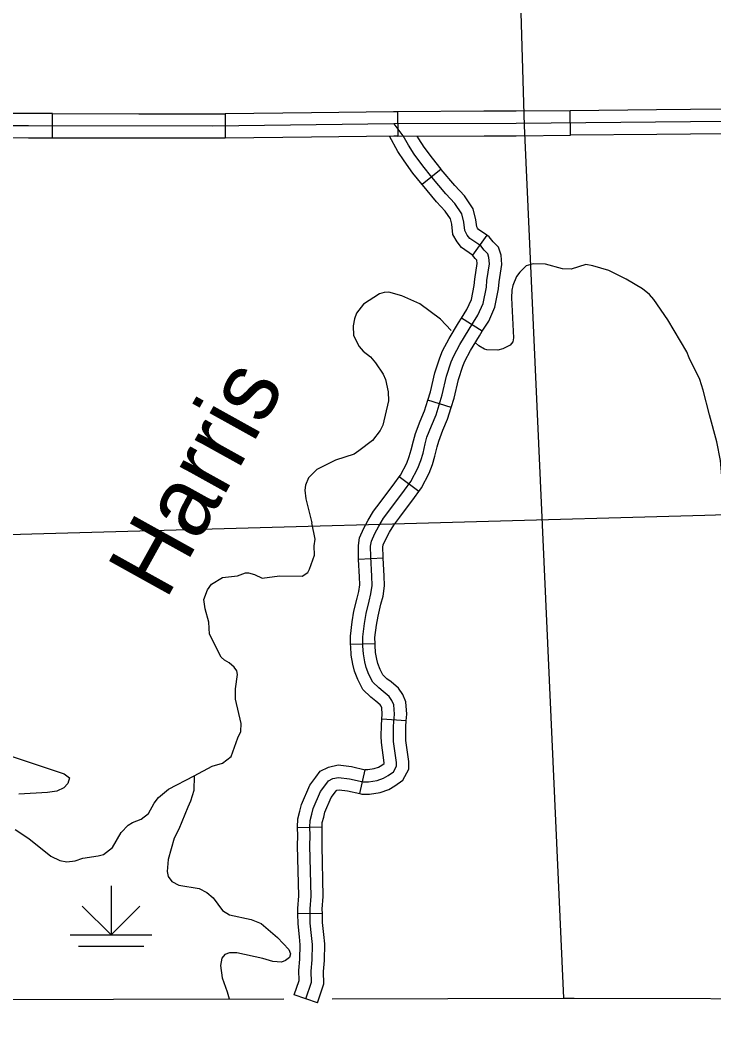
# Model space of a CAD drawing. Extents: x -19 to 366, y -4 to 359.
# Drawn here: x 160.692 to 161.496, y 173.954 to 175.117 of the extents above; entities that cross this region are included whole.
import ezdxf

# ---------------------------------------------------------------- set-up
doc = ezdxf.new("R2010")
doc.units = 0
for name, color, linetype in [('Level 2', 7, 'Continuous'), ('Level 31', 7, 'Continuous'), ('Level 32', 7, 'Continuous'), ('Level 35', 7, 'Continuous'), ('Level 44', 7, 'Continuous'), ('Level 5', 7, 'Continuous'), ('Level 60', 7, 'Continuous')]:
    doc.layers.add(name, color=color, linetype=linetype)

msp = doc.modelspace()

# ---------------------------------------------------------------- linework, layer by layer
at = {"layer": 'Level 2'}
for points in [[(159.3724, 173.9798), (160.2085, 173.9806), (160.9979, 173.9822)], [(161.054, 173.9823), (161.3221, 173.9829), (161.3343, 173.9829), (161.6507, 173.9822), (162.2783, 173.9866), (162.3168, 173.9869), (162.3391, 173.987), (162.3981, 173.9871), (162.5053, 173.9871)]]:
    msp.add_lwpolyline(points, dxfattribs=at)
at = {"layer": 'Level 31'}
for p, q in [((160.73, 174.9801), (160.73, 175.0085)), ((160.9299, 175.0083), (160.9302, 174.9799)), ((161.1299, 175.0106), (161.1301, 174.9822)), ((161.3301, 174.9834), (161.3299, 175.0118))]:
    msp.add_line(p, q, dxfattribs=at)
for points in [[(160.73, 175.0085), (160.7022, 175.0085), (160.6738, 175.0086), (160.6302, 175.0091)], [(160.73, 175.0085), (160.83, 175.0083)], [(160.83, 175.0083), (160.9156, 175.0082), (160.9299, 175.0083)], [(161.0299, 175.0095), (160.9299, 175.0083)], [(161.1299, 175.0106), (161.1259, 175.0106), (161.1252, 175.0106), (161.0299, 175.0095)], [(161.2299, 175.0111), (161.1299, 175.0106)], [(161.3299, 175.0118), (161.2671, 175.0113), (161.2299, 175.0111)], [(161.4299, 175.0128), (161.3299, 175.0118)], [(161.53, 175.0133), (161.5051, 175.0134), (161.4691, 175.0131), (161.4299, 175.0128)], [(160.7022, 174.9943), (160.6737, 174.9944), (160.5802, 174.9956)], [(161.1259, 174.9964), (161.1254, 174.9964), (160.9157, 174.994), (160.7022, 174.9943)], [(161.7184, 174.9981), (161.7085, 174.9982), (161.6332, 174.9989), (161.5052, 174.9992), (161.4692, 174.9989), (161.2672, 174.9971), (161.1259, 174.9964)], [(160.73, 174.9801), (160.7022, 174.9801), (160.6736, 174.9802), (160.6298, 174.9807)], [(160.83, 174.9799), (160.73, 174.9801)], [(160.9302, 174.9799), (160.9158, 174.9798), (160.83, 174.9799)], [(161.0302, 174.9811), (160.9302, 174.9799)], [(161.1301, 174.9822), (161.126, 174.9822), (161.1255, 174.9822), (161.0302, 174.9811)], [(161.1301, 174.9822), (161.2301, 174.9827)], [(161.2301, 174.9827), (161.2673, 174.9828), (161.3301, 174.9834)], [(161.4301, 174.9844), (161.3301, 174.9834)], [(161.53, 174.9849), (161.5052, 174.985), (161.4693, 174.9847), (161.4301, 174.9844)]]:
    msp.add_lwpolyline(points, dxfattribs=at)
at = {"layer": 'Level 32'}
for p, q in [((161.1803, 174.9441), (161.1582, 174.9262)), ((161.2333, 174.8674), (161.2168, 174.8442)), ((161.228, 174.7562), (161.204, 174.7713)), ((161.1919, 174.6677), (161.1648, 174.6762)), ((161.1545, 174.5705), (161.1316, 174.5872)), ((161.1131, 174.493), (161.0847, 174.4915)), ((161.1038, 174.3938), (161.0754, 174.3929)), ((161.1399, 174.3045), (161.1116, 174.3066)), ((161.0861, 174.2202), (161.0922, 174.2479)), ((161.0423, 174.1814), (161.0139, 174.1805)), ((161.0427, 174.0812), (161.0143, 174.0808)), ((161.0369, 173.9777), (161.01, 173.9868))]:
    msp.add_line(p, q, dxfattribs=at)
for points in [[(161.0235, 173.9822), (161.03, 174.0016), (161.0296, 174.0145), (161.0309, 174.0275), (161.0311, 174.0454), (161.0301, 174.0555), (161.0287, 174.0701), (161.0284, 174.0865), (161.0295, 174.1012), (161.0282, 174.1597), (161.0284, 174.1716), (161.0281, 174.1813), (161.0284, 174.1888), (161.0304, 174.1963), (161.0319, 174.203), (161.0405, 174.2227), (161.0465, 174.2308), (161.0496, 174.2349), (161.0547, 174.2375), (161.0614, 174.239), (161.0741, 174.2374), (161.0901, 174.2339), (161.0963, 174.2338), (161.106, 174.2353), (161.1136, 174.238), (161.119, 174.2412), (161.125, 174.2453), (161.1286, 174.2521), (161.1287, 174.2564), (161.1252, 174.2805), (161.125, 174.287), (161.1252, 174.2984), (161.1263, 174.3124), (161.1255, 174.323), (161.1233, 174.3282), (161.1202, 174.3328), (161.1133, 174.3386), (161.108, 174.3426), (161.1011, 174.3494), (161.0966, 174.3582), (161.0934, 174.3664), (161.0917, 174.3731), (161.0902, 174.3823), (161.0897, 174.3912), (161.0894, 174.4019), (161.0914, 174.4173), (161.0933, 174.4288), (161.0968, 174.4431), (161.099, 174.4519), (161.1002, 174.4616), (161.0999, 174.4722), (161.0988, 174.4947), (161.0986, 174.5069), (161.0995, 174.5127), (161.1034, 174.5215), (161.1081, 174.5303), (161.1136, 174.5394), (161.121, 174.5491), (161.1379, 174.5718), (161.1453, 174.582), (161.1533, 174.5974), (161.1568, 174.6062), (161.1593, 174.615), (161.1619, 174.6258), (161.1639, 174.6333), (161.1693, 174.6466), (161.1744, 174.6592), (161.1816, 174.6824), (161.1867, 174.7042), (161.1921, 174.7205), (161.1949, 174.7275), (161.202, 174.7409), (161.2126, 174.7584), (161.2228, 174.7746), (161.2289, 174.7884), (161.2328, 174.8072), (161.2333, 174.8149), (161.2365, 174.8342), (161.2357, 174.8416), (161.2344, 174.846), (161.2303, 174.8501), (161.2262, 174.855), (161.2137, 174.8638), (161.2106, 174.8677), (161.2078, 174.8728), (161.2065, 174.8827), (161.2043, 174.8923), (161.1962, 174.9043), (161.1856, 174.9156), (161.1696, 174.9348), (161.1589, 174.948), (161.1491, 174.9616), (161.1424, 174.9717), (161.1362, 174.9828), (161.1259, 174.9964)], [(161.1582, 174.9262), (161.1476, 174.9394), (161.1374, 174.9535), (161.1302, 174.9644), (161.1204, 174.9822)], [(161.1803, 174.9441), (161.1702, 174.9567), (161.1608, 174.9697), (161.1545, 174.9791), (161.1527, 174.9823)], [(161.2333, 174.8674), (161.2236, 174.8742), (161.2225, 174.8756), (161.2215, 174.8773), (161.2205, 174.8852), (161.2176, 174.8981), (161.2074, 174.9132), (161.1962, 174.9251), (161.1805, 174.9438), (161.1803, 174.9441)], [(161.2168, 174.8442), (161.2039, 174.8534), (161.1988, 174.8598), (161.194, 174.8683), (161.1925, 174.8802), (161.1911, 174.8866), (161.1851, 174.8954), (161.175, 174.9062), (161.1586, 174.9258), (161.1582, 174.9262)], [(161.228, 174.7562), (161.2354, 174.7679), (161.2425, 174.7841), (161.2469, 174.8053), (161.2474, 174.8133), (161.2508, 174.8337), (161.2497, 174.8444), (161.2469, 174.8536), (161.2407, 174.8598), (161.2358, 174.8655), (161.2333, 174.8674)], [(161.204, 174.7713), (161.2102, 174.7813), (161.2153, 174.7928), (161.2187, 174.8091), (161.2192, 174.8166), (161.2221, 174.8346), (161.2218, 174.8386), (161.2198, 174.8405), (161.2165, 174.8444), (161.2168, 174.8442)], [(161.1648, 174.6762), (161.1679, 174.6861), (161.173, 174.708), (161.1788, 174.7253), (161.182, 174.7335), (161.1896, 174.7479), (161.2006, 174.7659), (161.204, 174.7713)], [(161.1919, 174.6677), (161.1953, 174.6787), (161.2004, 174.7003), (161.2055, 174.7156), (161.2078, 174.7216), (161.2143, 174.7339), (161.2247, 174.7509), (161.228, 174.7562)], [(161.1316, 174.5872), (161.1332, 174.5895), (161.1404, 174.6033), (161.1433, 174.6108), (161.1455, 174.6186), (161.1482, 174.6293), (161.1504, 174.6377), (161.1561, 174.6519), (161.161, 174.664), (161.1648, 174.6762)], [(161.1545, 174.5705), (161.1575, 174.5745), (161.1663, 174.5915), (161.1703, 174.6017), (161.173, 174.6113), (161.1757, 174.6222), (161.1775, 174.6288), (161.1824, 174.6413), (161.1877, 174.6544), (161.1919, 174.6677)], [(161.0847, 174.4915), (161.0846, 174.4943), (161.0844, 174.5079), (161.0857, 174.5167), (161.0907, 174.5277), (161.0958, 174.5373), (161.1018, 174.5474), (161.1097, 174.5577), (161.1265, 174.5803), (161.1316, 174.5872)], [(161.1131, 174.493), (161.113, 174.4952), (161.1129, 174.506), (161.1132, 174.5086), (161.1162, 174.5152), (161.1205, 174.5233), (161.1254, 174.5314), (161.1323, 174.5405), (161.1494, 174.5634), (161.1545, 174.5705)], [(161.0754, 174.3929), (161.0751, 174.4026), (161.0773, 174.4194), (161.0793, 174.4317), (161.083, 174.4466), (161.0851, 174.4545), (161.086, 174.4623), (161.0857, 174.4716), (161.0847, 174.4915)], [(161.1038, 174.3938), (161.1036, 174.4011), (161.1054, 174.4153), (161.1072, 174.426), (161.1106, 174.4396), (161.113, 174.4492), (161.1145, 174.4609), (161.1141, 174.4727), (161.1131, 174.493)], [(161.1116, 174.3066), (161.112, 174.3124), (161.1115, 174.3197), (161.1107, 174.3214), (161.1096, 174.3232), (161.1045, 174.3275), (161.0987, 174.3319), (161.0895, 174.3409), (161.0836, 174.3524), (161.0798, 174.3621), (161.0778, 174.3702), (161.076, 174.3807), (161.0755, 174.3906), (161.0754, 174.3929)], [(161.1399, 174.3045), (161.1405, 174.3124), (161.1395, 174.3264), (161.1359, 174.3349), (161.1309, 174.3424), (161.1222, 174.3497), (161.1173, 174.3534), (161.1127, 174.3579), (161.1096, 174.364), (161.1069, 174.3708), (161.1056, 174.376), (161.1043, 174.3838), (161.1039, 174.3918), (161.1038, 174.3938)], [(161.0861, 174.2202), (161.0885, 174.2197), (161.0974, 174.2196), (161.1095, 174.2215), (161.1196, 174.2251), (161.1266, 174.2292), (161.136, 174.2356), (161.1427, 174.2485), (161.1429, 174.2572), (161.1394, 174.2817), (161.1393, 174.2871), (161.1394, 174.2978), (161.1399, 174.3045)], [(161.0917, 174.248), (161.0953, 174.248), (161.1025, 174.2491), (161.1076, 174.251), (161.1114, 174.2532), (161.1141, 174.255), (161.1144, 174.2557), (161.1111, 174.2793), (161.1108, 174.2869), (161.111, 174.2991), (161.1116, 174.3066)], [(161.0139, 174.1805), (161.0139, 174.1814), (161.0142, 174.1909), (161.0166, 174.1997), (161.0184, 174.2075), (161.0282, 174.2298), (161.0351, 174.2393), (161.0402, 174.246), (161.0499, 174.251), (161.0608, 174.2534), (161.0765, 174.2514), (161.0922, 174.2479)], [(161.0423, 174.1812), (161.0425, 174.1866), (161.0442, 174.1929), (161.0455, 174.1986), (161.0529, 174.2155), (161.0579, 174.2223), (161.059, 174.2237), (161.0596, 174.224), (161.062, 174.2246), (161.0717, 174.2233), (161.0861, 174.2202)], [(161.0143, 174.0808), (161.0142, 174.0869), (161.0153, 174.1015), (161.014, 174.1596), (161.0142, 174.1715), (161.0139, 174.1805)], [(161.0427, 174.0812), (161.0426, 174.0861), (161.0437, 174.1008), (161.0425, 174.1597), (161.0426, 174.1717), (161.0423, 174.1814)], [(161.01, 173.9868), (161.0157, 174.0037), (161.0153, 174.0151), (161.0167, 174.0283), (161.0169, 174.0448), (161.016, 174.054), (161.0145, 174.0693), (161.0143, 174.0808)], [(161.0369, 173.9777), (161.0442, 173.9995), (161.0438, 174.014), (161.0451, 174.0267), (161.0454, 174.0461), (161.0442, 174.0569), (161.0429, 174.0709), (161.0427, 174.0812)]]:
    msp.add_lwpolyline(points, dxfattribs=at)
at = {"layer": 'Level 35'}
for points in [[(161.3479, 174.8337), (161.3311, 174.8282), (161.3211, 174.8284), (161.3011, 174.834), (161.2869, 174.8343), (161.279, 174.8319), (161.2713, 174.8247), (161.2678, 174.8195), (161.2634, 174.8092), (161.2622, 174.8039), (161.2618, 174.7949), (161.2641, 174.7487), (161.2634, 174.7439), (161.2601, 174.7401), (161.2516, 174.7357), (161.2459, 174.7343), (161.2334, 174.7345), (161.2306, 174.7352), (161.2239, 174.7394), (161.2199, 174.7431)], [(161.5094, 174.5466), (161.5065, 174.5798), (161.5042, 174.6063), (161.4998, 174.6279), (161.4913, 174.6592), (161.4838, 174.6879), (161.48, 174.7004), (161.4677, 174.7252), (161.4651, 174.7322), (161.4428, 174.7692), (161.4269, 174.793), (161.4217, 174.7988), (161.4136, 174.8053), (161.3946, 174.8165), (161.3748, 174.8264), (161.3559, 174.8321), (161.3479, 174.8337)], [(161.1921, 174.7571), (161.1794, 174.7703), (161.1558, 174.7879), (161.1348, 174.7972), (161.1197, 174.8013), (161.1144, 174.801), (161.1089, 174.7994), (161.0902, 174.7875), (161.0822, 174.7771), (161.0799, 174.7706), (161.0785, 174.7624), (161.0789, 174.7512), (161.0853, 174.7386), (161.09, 174.733), (161.0984, 174.7263), (161.1044, 174.7196), (161.1132, 174.7065), (161.1158, 174.7001), (161.1188, 174.6861), (161.1192, 174.6755), (161.1127, 174.6471), (161.1098, 174.641)], [(161.1098, 174.641), (161.1007, 174.6294), (161.0851, 174.6174), (161.0795, 174.6138), (161.058, 174.6068), (161.0362, 174.5958), (161.0265, 174.5861), (161.0231, 174.5777), (161.0224, 174.5718), (161.0236, 174.562), (161.0305, 174.534)], [(160.894, 174.2407), (160.915, 174.252), (160.927, 174.2556), (160.9371, 174.263), (160.9447, 174.2847), (160.948, 174.292), (160.9486, 174.3015), (160.9421, 174.3295), (160.9419, 174.3417), (160.9443, 174.3584), (160.9435, 174.3626), (160.9404, 174.3667), (160.9347, 174.3719), (160.9293, 174.3749), (160.9255, 174.3782), (160.9118, 174.405), (160.9112, 174.419), (160.9068, 174.4345), (160.9055, 174.4452), (160.9095, 174.4562), (160.9143, 174.4628), (160.9271, 174.4705), (160.9444, 174.4727), (160.9535, 174.4759), (160.9569, 174.4759), (160.9641, 174.4741), (160.9728, 174.4701), (160.9928, 174.4727), (161.0193, 174.4723), (161.0257, 174.4766), (161.0279, 174.4804), (161.0337, 174.4965), (161.0331, 174.5075), (161.0345, 174.5151), (161.0305, 174.534)], [(160.64, 174.2775), (160.7434, 174.243), (160.7495, 174.2385), (160.7477, 174.232), (160.7429, 174.227), (160.735, 174.2231), (160.7241, 174.2214), (160.6908, 174.2194)], [(160.6866, 174.1787), (160.7026, 174.1683), (160.7279, 174.1478), (160.7385, 174.1426), (160.7465, 174.1409), (160.7563, 174.1422), (160.765, 174.1453), (160.7827, 174.1479), (160.7891, 174.1495), (160.7996, 174.1576), (160.8095, 174.1752), (160.8177, 174.1837), (160.8226, 174.1868), (160.8327, 174.1904), (160.8413, 174.197), (160.8479, 174.2092), (160.8527, 174.2158), (160.8643, 174.2254), (160.894, 174.2407), (160.8938, 174.2236), (160.8899, 174.2114), (160.8866, 174.2045), (160.8764, 174.1789), (160.8709, 174.1686), (160.8641, 174.1438), (160.8628, 174.1297), (160.864, 174.124), (160.8682, 174.1184), (160.8762, 174.114), (160.8998, 174.1102), (160.9089, 174.1054), (160.9162, 174.0994), (160.927, 174.0847), (160.935, 174.0795), (160.9601, 174.0742), (160.9718, 174.0695), (160.9906, 174.0534), (161.0037, 174.0396), (161.0057, 174.0343), (161.0046, 174.0301), (161.0001, 174.0266), (160.9952, 174.0246), (160.9854, 174.0256), (160.9736, 174.0292), (160.9436, 174.0356), (160.9349, 174.0355), (160.9297, 174.0335)], [(160.9297, 174.0335), (160.9263, 174.0293), (160.9246, 174.0209), (160.9267, 174.0065), (160.9324, 173.9904), (160.9348, 173.9821)]]:
    msp.add_lwpolyline(points, dxfattribs=at)
at = {"layer": 'Level 44'}
for p, q in [((160.7978, 174.1131), (160.7978, 174.0563)), ((160.7978, 174.0563), (160.7644, 174.0898)), ((160.7978, 174.0563), (160.8313, 174.0898)), ((160.7505, 174.0563), (160.8452, 174.0563)), ((160.76, 174.0434), (160.8357, 174.0434))]:
    msp.add_line(p, q, dxfattribs=at)
at = {"layer": 'Level 5'}
for points in [[(161.2462, 176.0149), (161.2767, 174.9948)], [(161.2767, 174.9948), (161.3221, 173.9829)]]:
    msp.add_lwpolyline(points, dxfattribs=at)
at = {"layer": 'Level 60'}
for points in [[(168.7902, 2.2442), (168.5607, 10.8615), (168.3304, 19.479), (168.0993, 28.0965), (167.8673, 36.7142), (167.6346, 45.3321), (167.4011, 53.95), (167.1668, 62.5681), (166.9316, 71.1863), (166.6957, 79.8047), (166.459, 88.4232), (166.2215, 97.0418), (165.9832, 105.6605), (165.7441, 114.2794), (165.5043, 122.8984), (165.2636, 131.5176), (165.0221, 140.1368), (164.7799, 148.7563), (164.5369, 157.3758), (164.2931, 165.9955), (164.0485, 174.6153), (163.8031, 183.2352), (163.5569, 191.8553), (163.31, 200.4755), (163.0623, 209.0959), (162.8138, 217.7164), (162.5645, 226.337), (162.3145, 234.9577), (162.0637, 243.5786), (161.8121, 252.1997), (161.5597, 260.8208), (161.3066, 269.4421), (161.0527, 278.0636), (160.798, 286.6851), (160.5426, 295.3068), (160.2864, 303.9287), (160.0294, 312.5507), (159.7717, 321.1728), (159.5132, 329.7951), (159.2539, 338.4175), (158.9939, 347.04)], [(161.4532, 2.0533), (161.2336, 10.6702), (161.0133, 19.2873), (160.7922, 27.9044), (160.5704, 36.5217), (160.3478, 45.1392), (160.1245, 53.7568), (159.9003, 62.3745), (159.6754, 70.9923), (159.4498, 79.6103), (159.2234, 88.2284), (158.9962, 96.8466), (158.7683, 105.465), (158.5396, 114.0835), (158.3102, 122.7022), (158.08, 131.321), (157.849, 139.9399), (157.6173, 148.559), (157.3849, 157.1782), (157.1517, 165.7975), (156.9177, 174.417), (156.683, 183.0366), (156.511, 189.3363)], [(0, 172.2839), (7.1335, 172.2883), (14.267, 172.3015), (21.4005, 172.3236), (28.5339, 172.3544), (35.6673, 172.3941), (42.8006, 172.4426), (49.9339, 172.4999), (57.0671, 172.566), (64.2002, 172.6409), (71.3332, 172.7246), (78.4661, 172.8172), (85.5989, 172.9186), (92.7315, 173.0287), (99.8641, 173.1477), (106.9964, 173.2755), (114.1286, 173.4122), (121.2606, 173.5576), (128.3925, 173.7119), (135.5241, 173.8749), (142.6555, 174.0468), (149.7867, 174.2275), (156.9177, 174.417), (164.0485, 174.6153), (171.179, 174.8224), (178.3092, 175.0383), (185.4392, 175.2631), (192.5688, 175.4966), (199.6982, 175.739), (206.8273, 175.9902), (213.9561, 176.2502), (221.0845, 176.5189), (228.2126, 176.7965), (235.3404, 177.083), (242.4677, 177.3782), (249.5948, 177.6822), (256.7214, 177.995), (263.8476, 178.3167), (270.9735, 178.6471), (278.0989, 178.9863), (285.2239, 179.3344), (292.3485, 179.6912), (299.4726, 180.0569), (306.5963, 180.4314), (313.7195, 180.8146), (320.8422, 181.2067), (327.9644, 181.6076), (335.0862, 182.0172), (342.2074, 182.4357)]]:
    msp.add_spline(points, degree=3, dxfattribs=at)

# ---------------------------------------------------------------- texts
at = {"layer": 'Level 35'}
msp.add_text('Harris', height=0.08, rotation=60.9622, dxfattribs=at).set_placement((160.8612, 174.4433))

doc.saveas('drawing.dxf')
